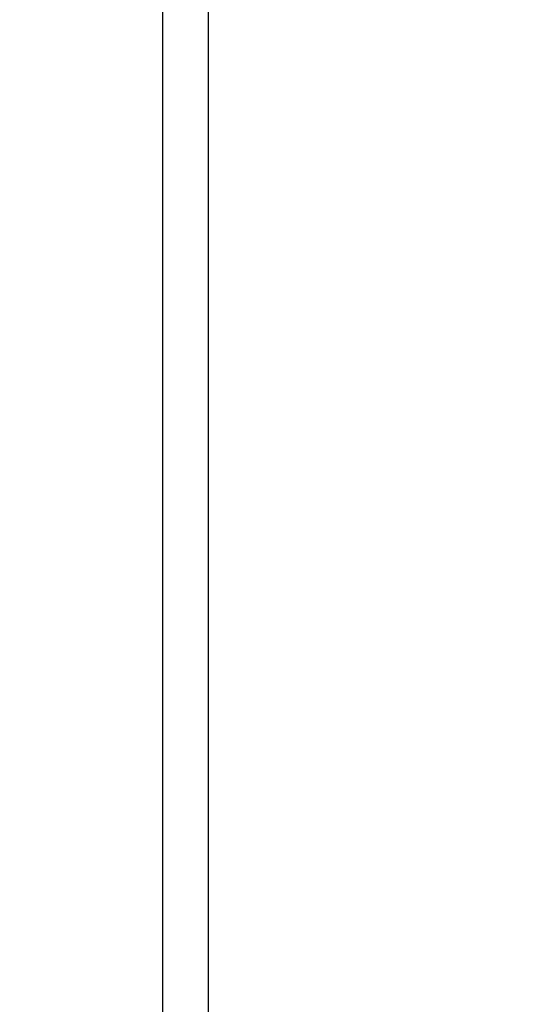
# Model space of a CAD drawing. Header units: inches. Extents: x 170 to 288, y 234 to 248.
# Tile 341 of 480: x 235.4098 to 235.4547, y 243.947 to 244.0323. Entities that reach past the tile are written whole.
import ezdxf

# ---------------------------------------------------------------- set-up
doc = ezdxf.new("R2010")
doc.units = ezdxf.units.IN
doc.header["$LTSCALE"] = 0.25
doc.header["$MEASUREMENT"] = 0
doc.layers.add('ANNOTATIONS', color=1, linetype='Continuous')
doc.layers.add('STANDARD Z GUIDE MOTOR LH', color=7, linetype='Continuous')
doc.styles.add('ARIAL', font='arial.ttf', dxfattribs={"height": 0.09375})
doc.dimstyles.new('STANDARD$0', dxfattribs={"dimtxt": 0.09375, "dimasz": 0.09375, "dimexe": 0.03125, "dimexo": 0.046875, "dimgap": 0.09, "dimtad": 0, "dimtih": 1, "dimtoh": 1, "dimdec": 4, "dimzin": 0, "dimdsep": 46, "dimtxsty": 'ARIAL', "dimcen": 0.09, "dimadec": 0, "dimazin": 0, "dimtfac": 1, "dimtdec": 4, "dimtofl": 0, "dimtmove": 0, "dimatfit": 1, "dimfxl": 1, "dimtolj": 1, "dimtzin": 0, "dimarcsym": 0})

# ---------------------------------------------------------------- blocks, each defined once
blk = doc.blocks.new('*D42')
at = {"layer": 'ANNOTATIONS', "color": 0, "lineweight": -2, "transparency": 16777216}
for p, q in [((234.726904, 244.143778), (236.441841, 244.143778)), ((236.410591, 244.050028), (236.410591, 242.280117)), ((236.410591, 240.233194), (236.410591, 242.003105)), ((235.133154, 240.139444), (236.441841, 240.139444))]:
    blk.add_line(p, q, dxfattribs=at)
at = {"layer": 'ANNOTATIONS', "color": 0, "transparency": 16777216}
for points in [[(236.394966, 244.050028), (236.426216, 244.050028), (236.410591, 244.143778)], [(236.394966, 240.233194), (236.426216, 240.233194), (236.410591, 240.139444)]]:
    blk.add_solid(points, dxfattribs=at)
at = {"layer": 'defpoints', "color": 0, "transparency": 16777216}
for p in [(234.680029, 244.143778), (236.410591, 244.143778), (235.086279, 240.139444)]:
    blk.add_point(p, dxfattribs=at)
at = {"layer": 'ANNOTATIONS', "color": 0, "transparency": 16777216, "insert": (236.410591, 242.141611), "char_height": 0.09375, "attachment_point": 5, "style": 'ARIAL'}
blk.add_mtext('\\A1;OPENING HEIGHT', dxfattribs=at)

msp = doc.modelspace()

# ---------------------------------------------------------------- linework, layer by layer
at = {"layer": 'STANDARD Z GUIDE MOTOR LH'}
for p, q in [((235.422201, 243.945871), (235.422203, 244.08099)), ((235.42614, 244.079642), (235.426138, 243.945871))]:
    msp.add_line(p, q, dxfattribs=at)

# ---------------------------------------------------------------- dimensions: what is measured, and where the dimension line sits
at = {"layer": 'ANNOTATIONS'}
dim = msp.add_linear_dim(base=(236.410591, 244.143778), p1=(235.086279, 240.139444), p2=(234.680029, 244.143778), angle=90, text='OPENING HEIGHT', dimstyle='STANDARD$0', dxfattribs=at)
dim.commit()
dim.dimension.update_dxf_attribs({"geometry": '*D42', "text_midpoint": (236.410591, 242.141611)})

doc.saveas('drawing.dxf')
